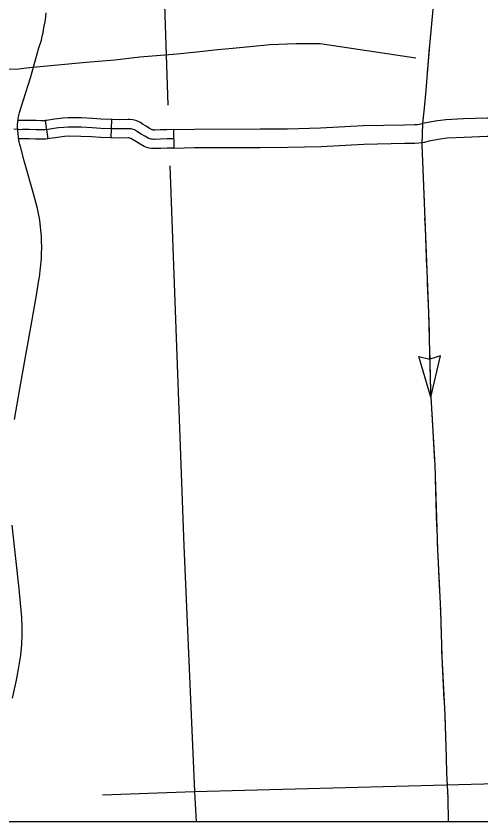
# Model space of a CAD drawing. Extents: x 1720274 to 1751788, y 372074 to 391887.
# Drawn here: x 1731609 to 1732205, y 374371 to 375405 of the extents above; entities that cross this region are included whole.
import ezdxf

# ---------------------------------------------------------------- set-up
doc = ezdxf.new("R2010")
doc.units = 0
for name, color, linetype in [('Level 10', 7, 'Continuous'), ('Level 32', 7, 'Continuous'), ('Level 43', 7, 'Continuous'), ('Level 46', 7, 'Continuous'), ('Level 5', 7, 'Continuous'), ('R_Draft', 7, 'Continuous')]:
    doc.layers.add(name, color=color, linetype=linetype)

msp = doc.modelspace()

# ---------------------------------------------------------------- linework, layer by layer
at = {"layer": 'Level 10'}
for points in [[(1731610.4, 375260.6), (1731610.4, 375262.7), (1731610.5, 375264.6), (1731610.6, 375266.5), (1731610.8, 375268.4), (1731611, 375270.3), (1731611.3, 375272.1), (1731611.6, 375274), (1731611.9, 375275.8), (1731612.3, 375277.7), (1731612.8, 375279.5), (1731613.2, 375281.2), (1731618.2, 375297.5), (1731627.2, 375325.7), (1731638, 375364.1), (1731641.2, 375374.3), (1731642.4, 375379.2), (1731643.3, 375383.4), (1731644.1, 375387.6), (1731644.9, 375391.9), (1731645.6, 375396.1), (1731646.3, 375400.4), (1731646.9, 375404.7), (1731647.4, 375409)], [(1731606.6, 374887.4), (1731613.6, 374926.9), (1731621.9, 374972.4), (1731628.3, 375008), (1731635.3, 375049.5), (1731638, 375066.3), (1731638.6, 375070), (1731639.2, 375074), (1731639.7, 375078.1), (1731640.2, 375082.1), (1731640.6, 375086.1), (1731640.9, 375090.2), (1731641.2, 375094.2), (1731641.4, 375098.2), (1731641.5, 375102.3), (1731641.6, 375106.4), (1731641.6, 375110.4), (1731641.5, 375114.5), (1731641.4, 375118.5), (1731641.2, 375122.6), (1731640.9, 375126.6), (1731640.6, 375130.6), (1731640.2, 375134.7), (1731639.7, 375138.7), (1731639.1, 375143.1), (1731636.3, 375158.4), (1731631.6, 375175.6), (1731619, 375219.4), (1731614.3, 375237.8), (1731613.6, 375240.2), (1731613.1, 375242), (1731612.7, 375243.9), (1731612.4, 375245.2), (1731612.2, 375246.4), (1731611.9, 375248.9), (1731611.7, 375250.9), (1731611.5, 375252.7), (1731611.3, 375255.4), (1731611.1, 375257.3), (1731610.6, 375260.8), (1731610.4, 375260.6)], [(1731604.3, 374530), (1731609.3, 374553.2), (1731612.3, 374569.9), (1731614.9, 374585.1), (1731615.3, 374590), (1731615.7, 374594.4), (1731616, 374598.8), (1731616.3, 374603.1), (1731616.4, 374607.5), (1731616.5, 374611.9), (1731616.6, 374616.3), (1731616.5, 374620.7), (1731616.4, 374625.1), (1731616.2, 374629.5), (1731616, 374633.8), (1731615.7, 374638.3), (1731612.6, 374670.1), (1731603.8, 374752)]]:
    msp.add_lwpolyline(points, dxfattribs=at)
at = {"layer": 'Level 32'}
for p, q in [((1731646, 375270.9), (1731649.4, 375247.4)), ((1731731.1, 375272.4), (1731730.5, 375248.7)), ((1731810.7, 375259.4), (1731811.1, 375235.7))]:
    msp.add_line(p, q, dxfattribs=at)
for points in [[(1731597.6, 375336.8), (1731612.2, 375337.4), (1731622, 375338.7), (1731634.9, 375340.1), (1731698.7, 375345.8), (1731735.5, 375348.9), (1731767.6, 375352.8), (1731815.3, 375356.8), (1731840.6, 375359.3), (1731867, 375362.1), (1731886.8, 375363.8), (1731934.5, 375368.7)], [(1731934.5, 375368.7), (1731968.1, 375369.9), (1731999, 375369.9), (1732121.6, 375351.5)], [(1731731.1, 375272.4), (1731718.1, 375272.7), (1731706.9, 375273.6), (1731692.8, 375274.3), (1731675.1, 375274.5), (1731668.7, 375274), (1731661.8, 375273.3), (1731655.2, 375272.4), (1731648.3, 375271.2), (1731646, 375270.9)], [(1731646, 375270.9), (1731645.1, 375270.8), (1731640.4, 375270.7), (1731634.4, 375271), (1731625.8, 375271.3), (1731616.9, 375271.2), (1731611.1, 375271.1)], [(1731810.7, 375259.4), (1731802.2, 375259.2), (1731793.7, 375259), (1731786.7, 375258.7), (1731786, 375258.7), (1731784.8, 375258.8), (1731784.4, 375258.9), (1731784, 375259), (1731783.2, 375259.3), (1731780, 375261), (1731775.5, 375263.8), (1731771, 375266.5), (1731768.2, 375268.5), (1731765.4, 375270), (1731762.3, 375270.9), (1731758.7, 375271.9), (1731754.8, 375272.3), (1731752.6, 375272.4), (1731741.4, 375272), (1731731.8, 375272.4), (1731731.1, 375272.4)], [(1731810.9, 375247.5), (1731802.4, 375247.4), (1731794.1, 375247.1), (1731786.8, 375246.9), (1731785.4, 375246.9), (1731783.7, 375247), (1731782, 375247.2), (1731780.5, 375247.7), (1731779.1, 375248.2), (1731778.1, 375248.5), (1731774, 375250.8), (1731769.3, 375253.7), (1731764.5, 375256.6), (1731761.9, 375258.4), (1731760.9, 375259), (1731759, 375259.5), (1731756.5, 375260.2), (1731754, 375260.5), (1731752.7, 375260.5), (1731741.3, 375260.2), (1731731.4, 375260.5), (1731717.5, 375260.9), (1731706.2, 375261.8), (1731692.4, 375262.5), (1731675.6, 375262.7), (1731669.8, 375262.2), (1731663.3, 375261.5), (1731657, 375260.7), (1731650.1, 375259.5), (1731646, 375258.9), (1731640.2, 375258.9), (1731634, 375259.2), (1731625.6, 375259.4), (1731617.1, 375259.4), (1731614.2, 375259.3), (1731610.5, 375259.5), (1731605.9, 375259.8)], [(1731649.4, 375247.4), (1731646.9, 375247.1), (1731640, 375247), (1731633.5, 375247.3), (1731625.5, 375247.6), (1731617.2, 375247.5), (1731613.9, 375247.4), (1731612.1, 375247.6)], [(1731730.5, 375248.7), (1731716.9, 375249.1), (1731705.4, 375250), (1731692, 375250.6), (1731676, 375250.8), (1731670.9, 375250.4), (1731664.7, 375249.8), (1731658.8, 375248.9), (1731651.9, 375247.8), (1731649.4, 375247.4)], [(1731811.1, 375235.7), (1731802.7, 375235.5), (1731794.5, 375235.3), (1731786.8, 375235), (1731784.7, 375235.1), (1731782.5, 375235.2), (1731779.6, 375235.6), (1731777, 375236.4), (1731775, 375237), (1731773.1, 375237.8), (1731768, 375240.6), (1731763.1, 375243.6), (1731758, 375246.7), (1731756.1, 375248.1), (1731755.8, 375248.1), (1731754.3, 375248.5), (1731753.2, 375248.7), (1731752.7, 375248.7), (1731741.3, 375248.3), (1731731, 375248.7), (1731730.5, 375248.7)]]:
    msp.add_lwpolyline(points, dxfattribs=at)
at = {"layer": 'Level 43'}
for p, q in [((1732140.6, 374916.3), (1732125.2, 374968.3)), ((1732125.2, 374968.3), (1732139.3, 374964.9)), ((1732153.3, 374969.1), (1732139.4, 374964.9)), ((1732140.6, 374916.3), (1732153.3, 374969.1))]:
    msp.add_line(p, q, dxfattribs=at)
for points in [[(1732143.7, 375418.3), (1732138.9, 375367.2), (1732136.6, 375337), (1732134.2, 375310.1), (1732132.1, 375286.8), (1732130, 375267.6), (1732129.1, 375239.8), (1732133.3, 375133.4), (1732137.8, 375024.3), (1732140.4, 374923.8), (1732145.8, 374828.5), (1732149.1, 374720.8), (1732153.1, 374642.3)], [(1732141.6, 375395.2), (1732138.9, 375367.2), (1732138.7, 375364.1)], [(1732138.7, 375364.1), (1732136.6, 375337), (1732136.2, 375332.9)], [(1732134.4, 375312.1), (1732134.2, 375310.1), (1732132.1, 375286.8), (1732129.9, 375267.3)], [(1732129.5, 375229), (1732132, 375166.4)], [(1732132.8, 375145.6), (1732133.3, 375133.4), (1732135.3, 375083.1)], [(1732136.2, 375062.2), (1732137.8, 375024.3), (1732138.4, 374999.7)], [(1732139, 374978.9), (1732140.4, 374923.8), (1732140.9, 374916.3)], [(1732142, 374895.5), (1732143.8, 374864.3)], [(1732143.8, 374864.3), (1732145.6, 374833)], [(1732146.3, 374812.2), (1732148.2, 374749.7)], [(1732148.9, 374728.8), (1732149.1, 374720.8), (1732151.9, 374666.3)], [(1732152.9, 374645.5), (1732153.1, 374642.3)], [(1732153.1, 374642.3), (1732154.7, 374583), (1732158.6, 374508.6), (1732160.5, 374453.9), (1732160.8, 374433.8), (1732162.4, 374402.1), (1732162.8, 374371.3)], [(1732153.1, 374642.3), (1732153.9, 374611.1)], [(1732154.5, 374590.2), (1732154.7, 374583), (1732157.6, 374527.7)], [(1732158.6, 374506.9), (1732160.5, 374453.9), (1732160.6, 374444.4)], [(1732162.3, 374404), (1732162.4, 374402.1), (1732162.8, 374371.3)]]:
    msp.add_lwpolyline(points, dxfattribs=at)
at = {"layer": 'Level 46'}
for points in [[(1731810.6, 375259.4), (1731837.4, 375260), (1731921.9, 375260.3), (1731957.1, 375260.4), (1731999.1, 375261.6), (1732053.8, 375264.5), (1732107, 375265.7), (1732119.8, 375265.9), (1732123.7, 375266), (1732127.7, 375266.6), (1732132.7, 375268.2), (1732146.2, 375270.6), (1732159.8, 375272.5), (1732182.6, 375273.6), (1732212.9, 375274.7), (1732227.3, 375274.5), (1732283.3, 375277.2), (1732314.6, 375277.3), (1732345.8, 375278.7), (1732398.4, 375280.9), (1732413.9, 375281), (1732436.9, 375280.5)], [(1731811.2, 375235.7), (1731837.7, 375236.3), (1731922, 375236.6), (1731957.4, 375236.7), (1732000.1, 375237.9), (1732054.7, 375240.8), (1732107.6, 375242), (1732120.3, 375242.2), (1732125.5, 375242.3), (1732133, 375243.4), (1732138.5, 375245.1), (1732150, 375247.2), (1732161.9, 375248.9), (1732183.5, 375249.9), (1732213.2, 375251), (1732227.7, 375250.8), (1732283.9, 375253.5), (1732315.2, 375253.6), (1732346.8, 375255), (1732399, 375257.2), (1732413.7, 375257.3), (1732425, 375257)]]:
    msp.add_lwpolyline(points, dxfattribs=at)
at = {"layer": 'Level 5'}
for points in [[(1731791.7, 375638.3), (1731803.3, 375290.7)], [(1731806, 375212.8), (1731823.8, 374725.5), (1731837.7, 374410.4)], [(1731837.7, 374410.4), (1732677.1, 374432.7)], [(1731719.8, 374405.9), (1731837.7, 374410.4)], [(1731837.7, 374410.4), (1731839.7, 374371.3)]]:
    msp.add_lwpolyline(points, dxfattribs=at)
at = {"layer": 'R_Draft'}
msp.add_lwpolyline([(1729990.7, 381816.1), (1741847.6, 381816.1), (1741847.6, 374371.3), (1729990.7, 374371.3)], close=True, dxfattribs=at)

doc.saveas('drawing.dxf')
